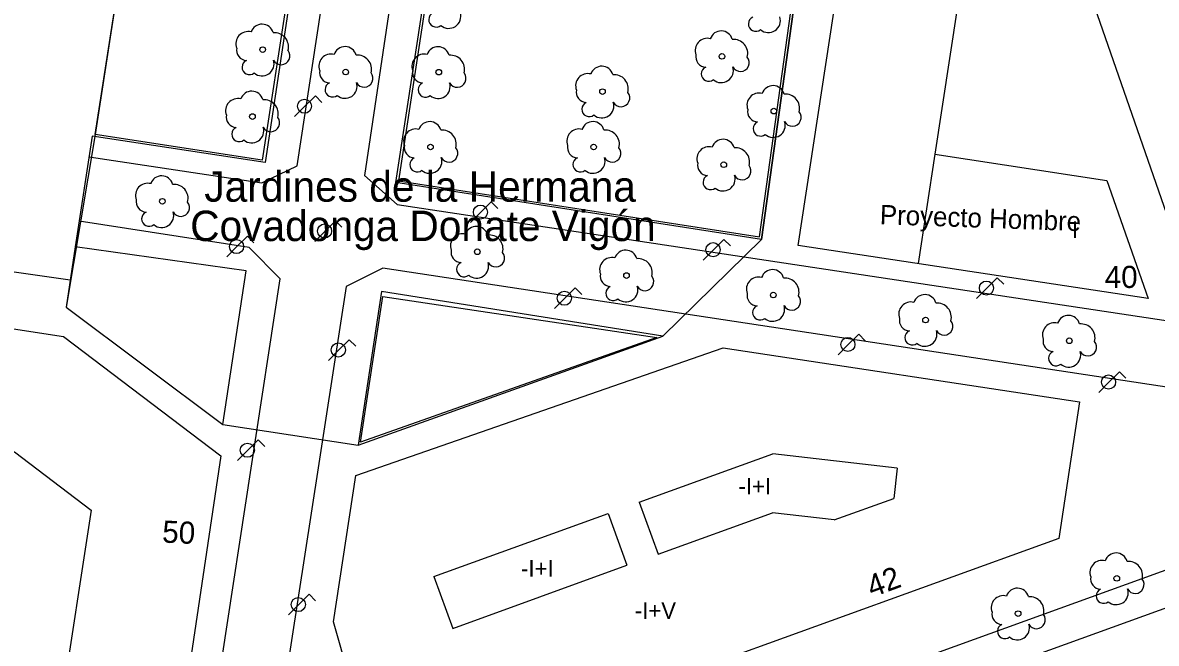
# Model space of a CAD drawing. Extents: x 282771 to 285132, y 4823109 to 4825496.
# Drawn here: x 283358.7 to 283461.2, y 4824140.6 to 4824196.7 of the extents above; entities that cross this region are included whole.
import ezdxf

# ---------------------------------------------------------------- set-up
doc = ezdxf.new("R2010")
doc.units = 0
for name, color, linetype in [('ACERA-BORDILLO', 7, 'Continuous'), ('ACERA-INTERIOR', 7, 'Continuous'), ('ARBOL', 7, 'Continuous'), ('EDIFICIO', 7, 'Continuous'), ('FAROLA', 7, 'Continuous'), ('INTERIOR-EDIFICIO', 7, 'Continuous'), ('NUM-PORTAL', 7, 'Continuous'), ('PARQUE-JARDIN-AREA', 7, 'Continuous'), ('PARQUE-JARDIN-TEXTO', 7, 'Continuous'), ('SENAL-VIARIA', 7, 'Continuous'), ('TXT-ALTURA-EDIFICIO', 7, 'Continuous'), ('TXT-EDIFICIOS', 7, 'Continuous'), ('ZONA-VERDE', 7, 'Continuous')]:
    doc.layers.add(name, color=color, linetype=linetype)

msp = doc.modelspace()

# ---------------------------------------------------------------- linework, layer by layer
at = {"layer": 'ACERA-BORDILLO'}
msp.add_lwpolyline([(283475.41, 4824152.05), (283330.86, 4824099.77), (283330.49, 4824099.64), (283330.09, 4824099.54), (283329.67, 4824099.48), (283329.22, 4824099.48), (283328.77, 4824099.52), (283328.31, 4824099.63), (283327.86, 4824099.8), (283327.44, 4824100.03), (283327.05, 4824100.31), (283326.7, 4824100.63), (283326.4, 4824100.99), (283326.15, 4824101.38), (283325.95, 4824101.78), (283325.82, 4824102.18), (283325.73, 4824102.58), (283325.68, 4824102.97), (283342.44, 4824231.58)], dxfattribs=at)
at = {"layer": 'ACERA-INTERIOR'}
for points in [[(283362.95, 4824173.45), (283338.17, 4824176.98), (283345.36, 4824232.24)], [(283345.36, 4824232.24), (283371.15, 4824228.49), (283370.55, 4824224.05), (283386.27, 4824221.74), (283380.58, 4824184.11), (283364.93, 4824186.48), (283363.41, 4824176.48)], [(283364.68, 4824184.6), (283380.3, 4824182.26), (283383.48, 4824183.8), (283389.21, 4824221.3), (283395.15, 4824220.36), (283389.59, 4824182.92), (283392.52, 4824180.31), (283493.07, 4824165.12), (283480.82, 4824160.93), (283391.24, 4824174.53), (283387.92, 4824172.87), (283380.44, 4824124.47), (283374.07, 4824122.21), (283381.96, 4824173.58), (283379.13, 4824176.41), (283363.77, 4824178.8)], [(283425.48, 4824177.13), (283392.42, 4824182.28), (283398.16, 4824219.87), (283426.72, 4824215.35), (283426.44, 4824213.34), (283430.44, 4824212.7), (283425.48, 4824177.13)], [(283391.13, 4824172.43), (283389, 4824158.54), (283416.56, 4824168.38), (283391.13, 4824172.43)]]:
    msp.add_lwpolyline(points, dxfattribs=at)
at = {"layer": 'ARBOL'}
for centre in [(283380.37, 4824194.31), (283421.92, 4824193.7), (283387.88, 4824192.28), (283396.3, 4824192.27), (283411.11, 4824190.51), (283426.61, 4824188.75), (283379.44, 4824188.25), (283395.55, 4824185.5), (283410.31, 4824185.5), (283422.08, 4824183.9), (283371.29, 4824180.59), (283399.78, 4824176.02), (283413.28, 4824173.87), (283426.56, 4824172.11), (283440.34, 4824169.85), (283453.34, 4824167.97), (283457.64, 4824146.48), (283448.71, 4824143.29)]:
    msp.add_circle(centre, 0.255, dxfattribs=at)
for centre, radius, start, end in [((283396.06, 4824197.02), 0.672, 113.7367, 309.4725), ((283397.2, 4824197.32), 1.09, 228.9545, 17.928), ((283424.98, 4824196.64), 0.672, 113.7367, 309.4725), ((283426.12, 4824196.94), 1.09, 228.9545, 17.928), ((283380.3, 4824195.57), 1.04, 15.6423, 161.3843), ((283379.04, 4824194.84), 1.1, 75.4318, 200.5561), ((283381.43, 4824194.57), 1.27, 345.0327, 95.7993), ((283420.59, 4824194.23), 1.1, 75.4318, 200.5561), ((283421.85, 4824194.96), 1.04, 15.6423, 161.3843), ((283422.98, 4824193.96), 1.27, 345.0327, 95.7993), ((283378.93, 4824194.27), 0.935, 168.599, 268.1324), ((283382.04, 4824193.74), 0.797, 208.9625, 38.991), ((283387.81, 4824193.54), 1.04, 15.6423, 161.3843), ((283396.23, 4824193.53), 1.04, 15.6423, 161.3843), ((283379.17, 4824192.72), 0.672, 113.7367, 309.4725), ((283380.31, 4824193.02), 1.09, 228.9545, 17.928), ((283386.55, 4824192.81), 1.1, 75.4318, 200.5561), ((283388.94, 4824192.54), 1.27, 345.0327, 95.7993), ((283394.97, 4824192.8), 1.1, 75.4318, 200.5561), ((283397.36, 4824192.53), 1.27, 345.0327, 95.7993), ((283420.48, 4824193.66), 0.935, 168.599, 268.1324), ((283423.59, 4824193.13), 0.797, 208.9625, 38.991), ((283386.44, 4824192.24), 0.935, 168.599, 268.1324), ((283389.55, 4824191.71), 0.797, 208.9625, 38.991), ((283394.86, 4824192.23), 0.935, 168.599, 268.1324), ((283397.97, 4824191.7), 0.797, 208.9625, 38.991), ((283409.78, 4824191.04), 1.1, 75.4318, 200.5561), ((283411.04, 4824191.77), 1.04, 15.6423, 161.3843), ((283412.17, 4824190.77), 1.27, 345.0327, 95.7993), ((283420.72, 4824192.11), 0.672, 113.7367, 309.4725), ((283421.86, 4824192.41), 1.09, 228.9545, 17.928), ((283386.68, 4824190.69), 0.672, 113.7367, 309.4725), ((283387.82, 4824190.99), 1.09, 228.9545, 17.928), ((283395.1, 4824190.68), 0.672, 113.7367, 309.4725), ((283396.24, 4824190.98), 1.09, 228.9545, 17.928), ((283426.54, 4824190.01), 1.04, 15.6423, 161.3843), ((283379.37, 4824189.51), 1.04, 15.6423, 161.3843), ((283409.67, 4824190.47), 0.935, 168.599, 268.1324), ((283412.78, 4824189.94), 0.797, 208.9625, 38.991), ((283425.28, 4824189.28), 1.1, 75.4318, 200.5561), ((283427.67, 4824189.01), 1.27, 345.0327, 95.7993), ((283378.11, 4824188.78), 1.1, 75.4318, 200.5561), ((283380.5, 4824188.51), 1.27, 345.0327, 95.7993), ((283409.91, 4824188.92), 0.672, 113.7367, 309.4725), ((283411.05, 4824189.22), 1.09, 228.9545, 17.928), ((283378, 4824188.21), 0.935, 168.599, 268.1324), ((283381.11, 4824187.68), 0.797, 208.9625, 38.991), ((283425.17, 4824188.71), 0.935, 168.599, 268.1324), ((283428.28, 4824188.18), 0.797, 208.9625, 38.991), ((283378.24, 4824186.66), 0.672, 113.7367, 309.4725), ((283379.38, 4824186.96), 1.09, 228.9545, 17.928), ((283394.22, 4824186.03), 1.1, 75.4318, 200.5561), ((283395.48, 4824186.76), 1.04, 15.6423, 161.3843), ((283396.61, 4824185.76), 1.27, 345.0327, 95.7993), ((283408.98, 4824186.03), 1.1, 75.4318, 200.5561), ((283410.24, 4824186.76), 1.04, 15.6423, 161.3843), ((283411.37, 4824185.76), 1.27, 345.0327, 95.7993), ((283425.41, 4824187.16), 0.672, 113.7367, 309.4725), ((283426.55, 4824187.46), 1.09, 228.9545, 17.928), ((283422.01, 4824185.16), 1.04, 15.6423, 161.3843), ((283394.11, 4824185.46), 0.935, 168.599, 268.1324), ((283397.22, 4824184.93), 0.797, 208.9625, 38.991), ((283408.87, 4824185.46), 0.935, 168.599, 268.1324), ((283411.98, 4824184.93), 0.797, 208.9625, 38.991), ((283420.75, 4824184.43), 1.1, 75.4318, 200.5561), ((283423.14, 4824184.16), 1.27, 345.0327, 95.7993), ((283394.35, 4824183.91), 0.672, 113.7367, 309.4725), ((283395.49, 4824184.21), 1.09, 228.9545, 17.928), ((283409.11, 4824183.91), 0.672, 113.7367, 309.4725), ((283410.25, 4824184.21), 1.09, 228.9545, 17.928), ((283420.64, 4824183.86), 0.935, 168.599, 268.1324), ((283423.75, 4824183.33), 0.797, 208.9625, 38.991), ((283371.22, 4824181.85), 1.04, 15.6423, 161.3843), ((283420.88, 4824182.31), 0.672, 113.7367, 309.4725), ((283422.02, 4824182.61), 1.09, 228.9545, 17.928), ((283369.96, 4824181.12), 1.1, 75.4318, 200.5561), ((283372.35, 4824180.85), 1.27, 345.0327, 95.7993), ((283369.85, 4824180.55), 0.935, 168.599, 268.1324), ((283372.96, 4824180.02), 0.797, 208.9625, 38.991), ((283370.09, 4824179), 0.672, 113.7367, 309.4725), ((283371.23, 4824179.3), 1.09, 228.9545, 17.928), ((283398.45, 4824176.55), 1.1, 75.4318, 200.5561), ((283399.71, 4824177.28), 1.04, 15.6423, 161.3843), ((283400.84, 4824176.28), 1.27, 345.0327, 95.7993), ((283398.34, 4824175.98), 0.935, 168.599, 268.1324), ((283401.45, 4824175.45), 0.797, 208.9625, 38.991), ((283413.21, 4824175.13), 1.04, 15.6423, 161.3843), ((283398.58, 4824174.43), 0.672, 113.7367, 309.4725), ((283399.72, 4824174.73), 1.09, 228.9545, 17.928), ((283411.95, 4824174.4), 1.1, 75.4318, 200.5561), ((283414.34, 4824174.13), 1.27, 345.0327, 95.7993), ((283411.84, 4824173.83), 0.935, 168.599, 268.1324), ((283414.95, 4824173.3), 0.797, 208.9625, 38.991), ((283425.23, 4824172.64), 1.1, 75.4318, 200.5561), ((283426.49, 4824173.37), 1.04, 15.6423, 161.3843), ((283427.62, 4824172.37), 1.27, 345.0327, 95.7993), ((283412.08, 4824172.28), 0.672, 113.7367, 309.4725), ((283413.22, 4824172.58), 1.09, 228.9545, 17.928), ((283425.12, 4824172.07), 0.935, 168.599, 268.1324), ((283428.23, 4824171.54), 0.797, 208.9625, 38.991), ((283439.01, 4824170.38), 1.1, 75.4318, 200.5561), ((283440.27, 4824171.11), 1.04, 15.6423, 161.3843), ((283425.36, 4824170.52), 0.672, 113.7367, 309.4725), ((283426.5, 4824170.82), 1.09, 228.9545, 17.928), ((283441.4, 4824170.11), 1.27, 345.0327, 95.7993), ((283438.9, 4824169.81), 0.935, 168.599, 268.1324), ((283442.01, 4824169.28), 0.797, 208.9625, 38.991), ((283452.01, 4824168.5), 1.1, 75.4318, 200.5561), ((283453.27, 4824169.23), 1.04, 15.6423, 161.3843), ((283454.4, 4824168.23), 1.27, 345.0327, 95.7993), ((283439.14, 4824168.26), 0.672, 113.7367, 309.4725), ((283440.28, 4824168.56), 1.09, 228.9545, 17.928), ((283451.9, 4824167.93), 0.935, 168.599, 268.1324), ((283455.01, 4824167.4), 0.797, 208.9625, 38.991), ((283452.14, 4824166.38), 0.672, 113.7367, 309.4725), ((283453.28, 4824166.68), 1.09, 228.9545, 17.928), ((283456.31, 4824147.01), 1.1, 75.4318, 200.5561), ((283457.57, 4824147.74), 1.04, 15.6423, 161.3843), ((283458.7, 4824146.74), 1.27, 345.0327, 95.7993), ((283456.2, 4824146.44), 0.935, 168.599, 268.1324), ((283459.31, 4824145.91), 0.797, 208.9625, 38.991), ((283447.38, 4824143.82), 1.1, 75.4318, 200.5561), ((283448.64, 4824144.55), 1.04, 15.6423, 161.3843), ((283449.77, 4824143.55), 1.27, 345.0327, 95.7993), ((283456.44, 4824144.89), 0.672, 113.7367, 309.4725), ((283457.58, 4824145.19), 1.09, 228.9545, 17.928), ((283447.27, 4824143.25), 0.935, 168.599, 268.1324), ((283450.38, 4824142.72), 0.797, 208.9625, 38.991), ((283447.51, 4824141.7), 0.672, 113.7367, 309.4725), ((283448.65, 4824142), 1.09, 228.9545, 17.928)]:
    msp.add_arc(centre, radius, start, end, dxfattribs=at)
at = {"layer": 'EDIFICIO'}
for points in [[(283465.07, 4824171.11), (283454.68, 4824200.95), (283443.9, 4824202.58), (283441.19, 4824184.84), (283456.75, 4824182.48), (283460.47, 4824171.81), (283428.81, 4824176.6), (283434.53, 4824214.11), (283461.45, 4824210.04)], [(283376.59, 4824157.56), (283371.09, 4824120.69), (283361.68, 4824117.27), (283333.33, 4824138.41), (283337.12, 4824168.8), (283341.09, 4824171.62), (283362.34, 4824168.37), (283376.59, 4824157.56)], [(283386.77, 4824142.55), (283388.78, 4824155.8), (283422.02, 4824167.33), (283454.25, 4824162.45), (283452.38, 4824150.08), (283397.36, 4824130.19), (283388.18, 4824137.58), (283386.77, 4824142.55)]]:
    msp.add_lwpolyline(points, dxfattribs=at)
at = {"layer": 'FAROLA'}
for p, q in [((283385.13, 4824190.12), (283384.19, 4824189.19)), ((283385.72, 4824189.53), (283385.13, 4824190.12)), ((283384.19, 4824189.19), (283383.26, 4824188.25)), ((283401.05, 4824180.54), (283400.11, 4824179.61)), ((283401.64, 4824179.95), (283401.05, 4824180.54)), ((283386.95, 4824178.83), (283386.01, 4824177.9)), ((283387.54, 4824178.24), (283386.95, 4824178.83)), ((283400.11, 4824179.61), (283399.18, 4824178.67)), ((283386.01, 4824177.9), (283385.08, 4824176.96)), ((283378.98, 4824177.42), (283378.04, 4824176.49)), ((283379.57, 4824176.83), (283378.98, 4824177.42)), ((283422.09, 4824177.14), (283421.15, 4824176.21)), ((283422.68, 4824176.55), (283422.09, 4824177.14)), ((283378.04, 4824176.49), (283377.11, 4824175.55)), ((283421.15, 4824176.21), (283420.22, 4824175.27)), ((283446.82, 4824173.67), (283445.88, 4824172.74)), ((283447.41, 4824173.08), (283446.82, 4824173.67)), ((283408.64, 4824172.75), (283407.7, 4824171.82)), ((283409.23, 4824172.16), (283408.64, 4824172.75)), ((283445.88, 4824172.74), (283444.95, 4824171.8)), ((283407.7, 4824171.82), (283406.77, 4824170.88)), ((283434.29, 4824168.57), (283433.35, 4824167.64)), ((283434.88, 4824167.98), (283434.29, 4824168.57)), ((283388.19, 4824168.07), (283387.25, 4824167.14)), ((283388.78, 4824167.48), (283388.19, 4824168.07)), ((283433.35, 4824167.64), (283432.42, 4824166.7)), ((283387.25, 4824167.14), (283386.32, 4824166.2)), ((283457.87, 4824165.17), (283456.93, 4824164.24)), ((283458.46, 4824164.58), (283457.87, 4824165.17)), ((283456.93, 4824164.24), (283456, 4824163.3)), ((283379.96, 4824159), (283379.02, 4824158.07)), ((283380.55, 4824158.41), (283379.96, 4824159)), ((283379.02, 4824158.07), (283378.09, 4824157.13)), ((283384.57, 4824145.04), (283383.63, 4824144.11)), ((283385.16, 4824144.45), (283384.57, 4824145.04)), ((283383.63, 4824144.11), (283382.7, 4824143.17))]:
    msp.add_line(p, q, dxfattribs=at)
for centre in [(283384.15, 4824189.19), (283400.07, 4824179.61), (283385.97, 4824177.9), (283378, 4824176.49), (283421.11, 4824176.21), (283445.84, 4824172.74), (283407.66, 4824171.82), (283387.21, 4824167.14), (283433.31, 4824167.64), (283456.89, 4824164.24), (283378.98, 4824158.07), (283383.59, 4824144.11)]:
    msp.add_circle(centre, 0.637, dxfattribs=at)
at = {"layer": 'INTERIOR-EDIFICIO'}
msp.add_line((283441.19, 4824184.84), (283439.68, 4824174.95), dxfattribs=at)
for points in [[(283347.11, 4824159.57), (283357.92, 4824157.92), (283364.85, 4824152.66), (283362.12, 4824134.79)], [(283414.44, 4824153.38), (283426.52, 4824157.74)], [(283437.77, 4824156.46), (283426.52, 4824157.74)], [(283437.77, 4824156.46), (283437.46, 4824153.72)], [(283414.44, 4824153.38), (283416.14, 4824148.68)], [(283432.07, 4824151.78), (283437.46, 4824153.72)], [(283395.86, 4824146.66), (283411.62, 4824152.36)], [(283411.62, 4824152.36), (283413.32, 4824147.66)], [(283416.14, 4824148.68), (283426.48, 4824152.42)], [(283432.07, 4824151.78), (283426.48, 4824152.42)], [(283397.56, 4824141.96), (283413.32, 4824147.66)], [(283395.86, 4824146.66), (283397.56, 4824141.96)]]:
    msp.add_lwpolyline(points, dxfattribs=at)
at = {"layer": 'PARQUE-JARDIN-AREA'}
msp.add_lwpolyline([(283370.95, 4824223.81), (283365.21, 4824186.62), (283362.58, 4824171), (283376.76, 4824160.41), (283389, 4824158.54), (283416.56, 4824168.38), (283425.48, 4824177.13), (283430.44, 4824212.7), (283426.44, 4824213.34), (283426.72, 4824215.35), (283400.64, 4824219.47)], close=True, dxfattribs=at)
at = {"layer": 'SENAL-VIARIA'}
msp.add_lwpolyline([(283559.74, 4824178.46), (283512.29, 4824161.9), (283476.73, 4824149.09), (283396.93, 4824120.25), (283336.1, 4824098.29)], dxfattribs=at)
at = {"layer": 'ZONA-VERDE'}
for p, q in [((283365.21, 4824186.62), (283370.95, 4824223.81)), ((283386, 4824221.55), (283380.33, 4824184.31)), ((283380.33, 4824184.31), (283365.21, 4824186.62)), ((283363.41, 4824176.48), (283362.58, 4824171)), ((283378.86, 4824174.3), (283363.41, 4824176.48)), ((283376.76, 4824160.41), (283378.86, 4824174.3)), ((283389.23, 4824158.79), (283391.23, 4824171.99)), ((283391.23, 4824171.99), (283416.03, 4824168.27)), ((283362.58, 4824171), (283376.76, 4824160.41)), ((283416.03, 4824168.27), (283389.23, 4824158.79))]:
    msp.add_line(p, q, dxfattribs=at)
for points in [[(283398.33, 4824219.64), (283392.65, 4824182.45), (283425.31, 4824177.36)], [(283425.31, 4824177.36), (283430.21, 4824212.54), (283430.24, 4824212.73)]]:
    msp.add_lwpolyline(points, dxfattribs=at)

# ---------------------------------------------------------------- texts
at = {"layer": 'NUM-PORTAL'}
msp.add_text('40', height=2, dxfattribs=at).set_placement((283456.55, 4824172.75))
for s, rotation, p in [('50', 357.0588, (283371.24, 4824149.73)), ('42', 20.4875, (283435.49, 4824144.72))]:
    msp.add_text(s, height=2, rotation=rotation, dxfattribs=at).set_placement(p)
at = {"layer": 'PARQUE-JARDIN-TEXTO'}
for s, p in [('Jardines de la Hermana', (283375.09, 4824180.55)), ('Covadonga Donate Vigón', (283373.81, 4824176.99))]:
    msp.add_text(s, height=2.75, dxfattribs=at).set_placement(p)
at = {"layer": 'TXT-ALTURA-EDIFICIO'}
for s, p in [('I', (283453.59, 4824177.27)), ('-I+I', (283423.41, 4824154.07)), ('-I+I', (283403.74, 4824146.63)), ('-I+V', (283414.03, 4824142.82))]:
    msp.add_text(s, height=1.5, rotation=0, dxfattribs=at).set_placement(p)
at = {"layer": 'TXT-EDIFICIOS'}
msp.add_text('Proyecto Hombre', height=1.75, rotation=358.0104, dxfattribs=at).set_placement((283436.18, 4824178.52))

doc.saveas('drawing.dxf')
